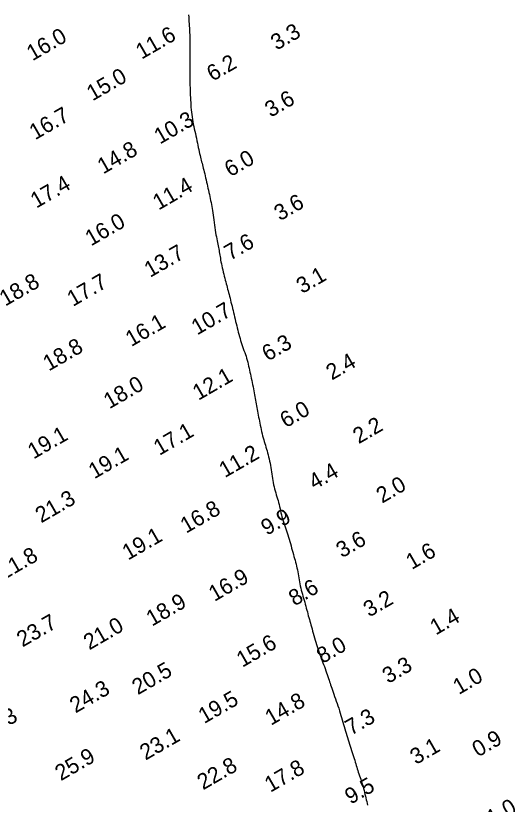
# Model space of a CAD drawing. Extents: x 3024098 to 3056816, y 418252 to 509144.
# Drawn here: x 3026828.3 to 3026985.8, y 421382.9 to 421631.4 of the extents above; entities that cross this region are included whole.
import ezdxf

# ---------------------------------------------------------------- set-up
doc = ezdxf.new("R2010")
doc.units = 0
doc.layers.add('V-CHAN-CONT-EL10', color=7, linetype='Continuous')
doc.layers.add('V-TOPO-SOUN-0911', color=7, linetype='Continuous')

msp = doc.modelspace()

# ---------------------------------------------------------------- linework, layer by layer
at = {"layer": 'V-CHAN-CONT-EL10'}
msp.add_lwpolyline([(3026882.82, 421631.6), (3026882.85, 421630.91), (3026882.89, 421630.22), (3026882.93, 421629.53), (3026882.97, 421628.84), (3026883.02, 421628.15), (3026883.06, 421627.45), (3026883.1, 421626.76), (3026883.14, 421626.06), (3026883.18, 421625.35), (3026883.21, 421624.64), (3026883.23, 421623.92), (3026883.24, 421623.2), (3026883.24, 421622.46), (3026883.24, 421621.71), (3026883.24, 421620.95), (3026883.23, 421620.17), (3026883.23, 421619.38), (3026883.22, 421618.58), (3026883.21, 421617.75), (3026883.2, 421616.92), (3026883.2, 421616.07), (3026883.19, 421615.22), (3026883.19, 421614.37), (3026883.19, 421613.53), (3026883.19, 421612.68), (3026883.2, 421611.85), (3026883.21, 421611.04), (3026883.23, 421610.23), (3026883.25, 421609.44), (3026883.27, 421608.66), (3026883.3, 421607.88), (3026883.33, 421607.11), (3026883.36, 421606.34), (3026883.39, 421605.57), (3026883.43, 421604.8), (3026883.48, 421604.04), (3026883.52, 421603.27), (3026883.58, 421602.5), (3026883.65, 421601.74), (3026883.72, 421600.97), (3026883.81, 421600.21), (3026883.92, 421599.46), (3026884.04, 421598.7), (3026884.17, 421597.95), (3026884.31, 421597.21), (3026884.46, 421596.46), (3026884.62, 421595.71), (3026884.79, 421594.97), (3026884.95, 421594.22), (3026885.12, 421593.48), (3026885.28, 421592.73), (3026885.44, 421591.98), (3026885.59, 421591.25), (3026885.74, 421590.53), (3026885.89, 421589.83), (3026886.03, 421589.16), (3026886.17, 421588.52), (3026886.31, 421587.91), (3026886.44, 421587.35), (3026886.57, 421586.81), (3026886.69, 421586.31), (3026886.82, 421585.82), (3026886.94, 421585.33), (3026887.07, 421584.85), (3026887.2, 421584.35), (3026887.33, 421583.83), (3026887.47, 421583.29), (3026887.61, 421582.72), (3026887.75, 421582.13), (3026887.9, 421581.52), (3026888.04, 421580.89), (3026888.19, 421580.25), (3026888.34, 421579.6), (3026888.49, 421578.96), (3026888.64, 421578.3), (3026888.79, 421577.65), (3026888.94, 421577), (3026889.09, 421576.35), (3026889.23, 421575.7), (3026889.37, 421575.06), (3026889.51, 421574.42), (3026889.64, 421573.79), (3026889.77, 421573.16), (3026889.89, 421572.54), (3026890.01, 421571.91), (3026890.12, 421571.27), (3026890.23, 421570.62), (3026890.35, 421569.95), (3026890.46, 421569.26), (3026890.56, 421568.53), (3026890.67, 421567.78), (3026890.78, 421566.99), (3026890.89, 421566.2), (3026891, 421565.4), (3026891.12, 421564.61), (3026891.23, 421563.83), (3026891.34, 421563.08), (3026891.46, 421562.36), (3026891.58, 421561.69), (3026891.69, 421561.05), (3026891.81, 421560.46), (3026891.92, 421559.9), (3026892.03, 421559.36), (3026892.14, 421558.85), (3026892.24, 421558.35), (3026892.33, 421557.86), (3026892.42, 421557.38), (3026892.5, 421556.91), (3026892.58, 421556.43), (3026892.67, 421555.94), (3026892.75, 421555.44), (3026892.84, 421554.92), (3026892.93, 421554.37), (3026893.04, 421553.8), (3026893.16, 421553.19), (3026893.29, 421552.56), (3026893.44, 421551.91), (3026893.59, 421551.25), (3026893.74, 421550.59), (3026893.9, 421549.93), (3026894.06, 421549.28), (3026894.22, 421548.65), (3026894.38, 421548.04), (3026894.53, 421547.45), (3026894.68, 421546.89), (3026894.83, 421546.33), (3026894.98, 421545.78), (3026895.13, 421545.23), (3026895.28, 421544.67), (3026895.43, 421544.11), (3026895.58, 421543.53), (3026895.73, 421542.94), (3026895.88, 421542.34), (3026896.04, 421541.72), (3026896.19, 421541.1), (3026896.35, 421540.46), (3026896.51, 421539.81), (3026896.67, 421539.15), (3026896.83, 421538.48), (3026896.99, 421537.8), (3026897.16, 421537.12), (3026897.33, 421536.43), (3026897.49, 421535.74), (3026897.66, 421535.05), (3026897.83, 421534.36), (3026898, 421533.67), (3026898.17, 421532.99), (3026898.33, 421532.31), (3026898.5, 421531.64), (3026898.68, 421530.98), (3026898.86, 421530.32), (3026899.04, 421529.66), (3026899.23, 421529.02), (3026899.43, 421528.38), (3026899.64, 421527.74), (3026899.85, 421527.12), (3026900.07, 421526.5), (3026900.29, 421525.88), (3026900.51, 421525.27), (3026900.72, 421524.65), (3026900.93, 421524.04), (3026901.12, 421523.43), (3026901.3, 421522.82), (3026901.46, 421522.2), (3026901.62, 421521.58), (3026901.76, 421520.96), (3026901.9, 421520.33), (3026902.04, 421519.7), (3026902.18, 421519.06), (3026902.31, 421518.41), (3026902.45, 421517.75), (3026902.59, 421517.09), (3026902.73, 421516.42), (3026902.87, 421515.76), (3026903, 421515.1), (3026903.14, 421514.44), (3026903.26, 421513.79), (3026903.39, 421513.16), (3026903.5, 421512.54), (3026903.62, 421511.93), (3026903.72, 421511.34), (3026903.83, 421510.75), (3026903.93, 421510.17), (3026904.03, 421509.59), (3026904.13, 421509.02), (3026904.23, 421508.44), (3026904.34, 421507.86), (3026904.44, 421507.28), (3026904.55, 421506.69), (3026904.66, 421506.09), (3026904.78, 421505.48), (3026904.9, 421504.87), (3026905.02, 421504.25), (3026905.15, 421503.61), (3026905.28, 421502.96), (3026905.42, 421502.3), (3026905.56, 421501.64), (3026905.7, 421500.97), (3026905.85, 421500.31), (3026906.01, 421499.65), (3026906.17, 421499.01), (3026906.34, 421498.38), (3026906.51, 421497.76), (3026906.68, 421497.16), (3026906.85, 421496.57), (3026907.03, 421495.98), (3026907.21, 421495.39), (3026907.38, 421494.8), (3026907.56, 421494.2), (3026907.73, 421493.59), (3026907.9, 421492.97), (3026908.06, 421492.32), (3026908.22, 421491.67), (3026908.37, 421491.01), (3026908.51, 421490.33), (3026908.65, 421489.65), (3026908.77, 421488.97), (3026908.89, 421488.28), (3026909, 421487.6), (3026909.1, 421486.91), (3026909.19, 421486.23), (3026909.29, 421485.55), (3026909.39, 421484.88), (3026909.5, 421484.21), (3026909.63, 421483.56), (3026909.77, 421482.91), (3026909.92, 421482.27), (3026910.1, 421481.64), (3026910.28, 421481.02), (3026910.47, 421480.4), (3026910.66, 421479.78), (3026910.85, 421479.16), (3026911.03, 421478.54), (3026911.21, 421477.92), (3026911.36, 421477.29), (3026911.51, 421476.65), (3026911.65, 421476.01), (3026911.79, 421475.37), (3026911.93, 421474.73), (3026912.08, 421474.09), (3026912.23, 421473.45), (3026912.4, 421472.82), (3026912.59, 421472.19), (3026912.8, 421471.57), (3026913.01, 421470.95), (3026913.23, 421470.33), (3026913.46, 421469.7), (3026913.69, 421469.06), (3026913.92, 421468.42), (3026914.14, 421467.76), (3026914.35, 421467.08), (3026914.55, 421466.39), (3026914.75, 421465.69), (3026914.94, 421464.99), (3026915.12, 421464.29), (3026915.31, 421463.6), (3026915.49, 421462.92), (3026915.67, 421462.26), (3026915.85, 421461.61), (3026916.03, 421460.98), (3026916.21, 421460.36), (3026916.38, 421459.75), (3026916.55, 421459.14), (3026916.71, 421458.54), (3026916.85, 421457.94), (3026916.99, 421457.34), (3026917.11, 421456.73), (3026917.22, 421456.11), (3026917.33, 421455.48), (3026917.43, 421454.86), (3026917.53, 421454.22), (3026917.64, 421453.58), (3026917.75, 421452.94), (3026917.88, 421452.3), (3026918.02, 421451.65), (3026918.18, 421451.01), (3026918.35, 421450.36), (3026918.53, 421449.72), (3026918.71, 421449.07), (3026918.89, 421448.43), (3026919.08, 421447.79), (3026919.26, 421447.15), (3026919.44, 421446.52), (3026919.61, 421445.9), (3026919.77, 421445.28), (3026919.94, 421444.66), (3026920.1, 421444.05), (3026920.26, 421443.45), (3026920.42, 421442.86), (3026920.57, 421442.27), (3026920.73, 421441.69), (3026920.89, 421441.12), (3026921.05, 421440.54), (3026921.21, 421439.96), (3026921.38, 421439.37), (3026921.55, 421438.76), (3026921.73, 421438.12), (3026921.92, 421437.46), (3026922.12, 421436.77), (3026922.33, 421436.06), (3026922.54, 421435.34), (3026922.75, 421434.62), (3026922.96, 421433.91), (3026923.17, 421433.23), (3026923.37, 421432.57), (3026923.56, 421431.97), (3026923.74, 421431.41), (3026923.91, 421430.9), (3026924.08, 421430.42), (3026924.24, 421429.96), (3026924.41, 421429.5), (3026924.58, 421429.04), (3026924.77, 421428.55), (3026924.96, 421428.03), (3026925.17, 421427.47), (3026925.4, 421426.86), (3026925.62, 421426.24), (3026925.86, 421425.6), (3026926.09, 421424.96), (3026926.32, 421424.32), (3026926.54, 421423.7), (3026926.74, 421423.1), (3026926.93, 421422.54), (3026927.11, 421422.01), (3026927.28, 421421.49), (3026927.44, 421420.99), (3026927.61, 421420.47), (3026927.78, 421419.95), (3026927.97, 421419.4), (3026928.17, 421418.81), (3026928.39, 421418.18), (3026928.62, 421417.52), (3026928.87, 421416.82), (3026929.12, 421416.1), (3026929.39, 421415.36), (3026929.65, 421414.61), (3026929.9, 421413.85), (3026930.15, 421413.1), (3026930.39, 421412.35), (3026930.61, 421411.61), (3026930.83, 421410.88), (3026931.04, 421410.16), (3026931.25, 421409.44), (3026931.46, 421408.73), (3026931.66, 421408.02), (3026931.87, 421407.32), (3026932.08, 421406.62), (3026932.29, 421405.93), (3026932.5, 421405.24), (3026932.72, 421404.56), (3026932.94, 421403.88), (3026933.16, 421403.2), (3026933.37, 421402.52), (3026933.59, 421401.84), (3026933.8, 421401.17), (3026934.01, 421400.5), (3026934.22, 421399.84), (3026934.42, 421399.18), (3026934.62, 421398.54), (3026934.81, 421397.91), (3026935, 421397.3), (3026935.18, 421396.71), (3026935.35, 421396.14), (3026935.52, 421395.59), (3026935.68, 421395.05), (3026935.84, 421394.52), (3026936, 421393.99), (3026936.16, 421393.47), (3026936.33, 421392.94), (3026936.5, 421392.41), (3026936.69, 421391.86), (3026936.88, 421391.3), (3026937.07, 421390.74), (3026937.26, 421390.16), (3026937.45, 421389.58), (3026937.64, 421388.99), (3026937.82, 421388.4), (3026937.99, 421387.81), (3026938.15, 421387.21), (3026938.29, 421386.61), (3026938.43, 421386.02), (3026938.57, 421385.42), (3026938.7, 421384.84), (3026938.84, 421384.26), (3026938.97, 421383.69), (3026939.11, 421383.13), (3026939.26, 421382.59)], dxfattribs=at)

# ---------------------------------------------------------------- texts
at = {"layer": 'V-TOPO-SOUN-0911'}
for s, p in [('3.3', (3026910.56, 421620.32)), ('16.0 ', (3026833.61, 421616.99)), ('11.6 ', (3026868.01, 421617.49)), ('6.2', (3026890.39, 421610.54)), ('15.0 ', (3026852.54, 421604.36)), ('3.6', (3026908.69, 421599.19)), ('16.7 ', (3026834.45, 421592.09)), ('10.3 ', (3026873.79, 421590.75)), ('14.8 ', (3026855.91, 421581.33)), ('6.0', (3026895.98, 421580.42)), ('17.4 ', (3026834.81, 421570.54)), ('11.4 ', (3026873.36, 421569.95)), ('3.6', (3026911.61, 421566.55)), ('16.0 ', (3026852.05, 421558.63)), ('7.6', (3026895.9, 421554.08)), ('13.7 ', (3026870.67, 421548.72)), ('3.1', (3026918.62, 421543.63)), ('18.8 ', (3026825.03, 421539.67)), ('17.7 ', (3026846.36, 421539.57)), ('10.7 ', (3026885.53, 421530.58)), ('16.1 ', (3026864.75, 421526.92)), ('18.8 ', (3026838.75, 421519.23)), ('6.3', (3026907.78, 421522.32)), ('2.4', (3026927.99, 421516.38)), ('12.1 ', (3026885.91, 421509.99)), ('18.0 ', (3026857.86, 421507.32)), ('6.0', (3026913.47, 421501.32)), ('2.2', (3026936.45, 421496.3)), ('19.1 ', (3026833.94, 421491.49)), ('17.1 ', (3026873.61, 421492.63)), ('19.1 ', (3026853.1, 421485.25)), ('11.2 ', (3026894.26, 421485.63)), ('4.4', (3026922.51, 421481.83)), ('2.0', (3026943.82, 421477.57)), ('21.3 ', (3026836.35, 421471.36)), ('16.8 ', (3026882.05, 421468.11)), ('9.9', (3026907.48, 421467.43)), ('19.1 ', (3026863.73, 421459.63)), ('3.6', (3026931.17, 421460.35)), ('1.6', (3026953.18, 421456.67)), ('21.8 ', (3026824.51, 421453.41)), ('16.9 ', (3026890.98, 421446.62)), ('8.6', (3026916.21, 421445.19)), ('3.2', (3026939.76, 421441.68)), ('18.9 ', (3026871.29, 421438.81)), ('1.4', (3026960.76, 421436.03)), ('23.7 ', (3026830.48, 421432.25)), ('21.0 ', (3026851.53, 421431.33)), ('15.6 ', (3026899.77, 421425.86)), ('8.0', (3026925.02, 421427.04)), ('20.5 ', (3026866.82, 421417.19)), ('3.3', (3026945.73, 421420.74)), ('1.0', (3026968, 421417.26)), ('24.3 ', (3026847.18, 421411.45)), ('19.5 ', (3026887.72, 421408.11)), ('14.8 ', (3026908.76, 421407.55)), ('25.3 ', (3026818.11, 421402.86)), ('7.3', (3026934.02, 421404.41)), ('23.1 ', (3026869.27, 421396.6)), ('0.9', (3026974.05, 421397.58)), ('3.1', (3026954.48, 421395.2)), ('25.9 ', (3026842.55, 421390.09)), ('22.8 ', (3026887.37, 421387.21)), ('17.8 ', (3026908.6, 421386.45)), ('9.5', (3026933.91, 421382.69)), ('1.0', (3026978.59, 421375.96))]:
    msp.add_text(s, height=5, rotation=30, dxfattribs=at).set_placement(p)

doc.saveas('drawing.dxf')
